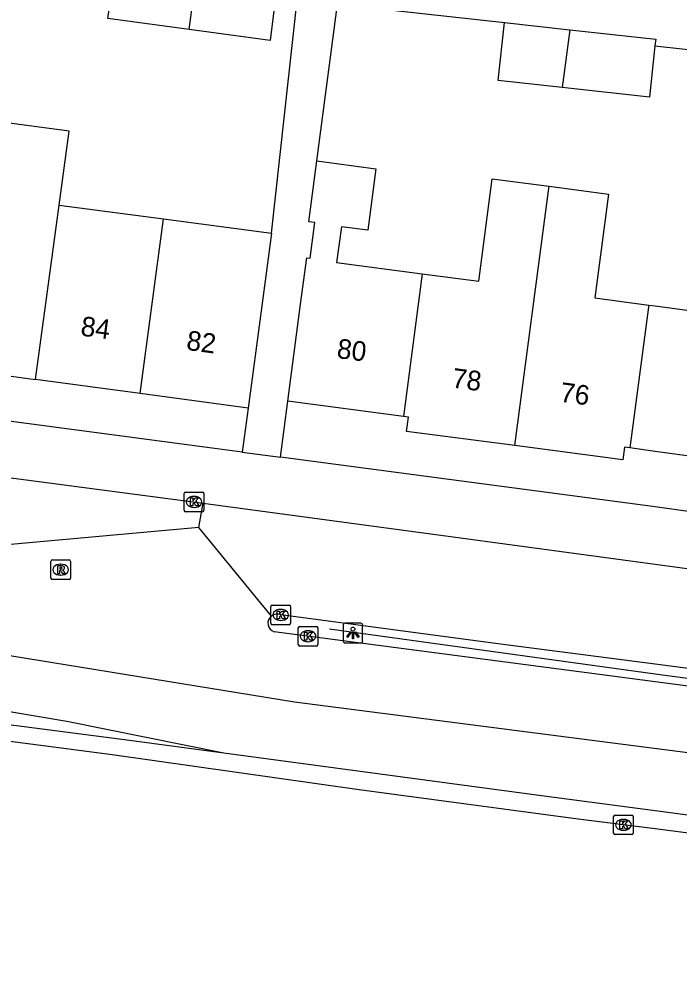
# Model space of a CAD drawing. Extents: x 161845 to 162341, y 381620 to 382158.
# Drawn here: x 161967.53 to 162001.22, y 381624.15 to 381672.37 of the extents above; entities that cross this region are included whole.
import ezdxf

# ---------------------------------------------------------------- set-up
doc = ezdxf.new("R2010")
doc.units = 0
for name, color, linetype in [('IMGEO_Fietspad_open', 7, 'Continuous'), ('IMGEO_Hek', 7, 'Continuous'), ('IMGEO_Kolk', 7, 'Continuous'), ('IMGEO_Lichtpunt', 7, 'Continuous'), ('IMGEO_Pand', 7, 'Continuous'), ('IMGEO_Pand_nummerreeks', 7, 'Continuous'), ('IMGEO_Rijbaan_lokaal_open', 7, 'Continuous'), ('IMGEO_Rijbaan_regionaal_gesloten', 7, 'Continuous'), ('IMGEO_Rioolput', 7, 'Continuous'), ('IMGEO_Voetpad_open', 7, 'Continuous')]:
    doc.layers.add(name, color=color, linetype=linetype)

msp = doc.modelspace()

# ---------------------------------------------------------------- linework, layer by layer
at = {"layer": 'IMGEO_Fietspad_open'}
msp.add_lwpolyline([(161892.731, 381658.781), (161900.703, 381657.764), (161913.151, 381656.071), (161923.921, 381654.69), (161940.036, 381652.534), (161957.169, 381650.266), (161974.233, 381648.03), (161976.924, 381647.666)], dxfattribs=at)
at = {"layer": 'IMGEO_Hek'}
msp.add_lwpolyline([(162137.794, 381628.704), (162131.639, 381628.756), (162127.198, 381628.815), (162118.656, 381628.981), (162111.06, 381629.186), (162102.721, 381629.322), (162093.959, 381629.569), (162088.027, 381629.796), (162079.036, 381630.235), (162074.46, 381630.502), (162066.472, 381631.038), (162058.311, 381631.695), (162053.276, 381632.163), (162034.557, 381634.329), (162000, 381638.941), (161983.372, 381641.239)], dxfattribs=at)
at = {"layer": 'IMGEO_Kolk'}
for p, q in [((161976.038, 381648.23), (161976.89, 381648.23)), ((161975.963, 381647.304), (161975.963, 381648.156)), ((161976.451, 381648.01), (161976.476, 381648.01)), ((161976.964, 381648.156), (161976.964, 381647.304)), ((161976.474, 381647.45), (161976.449, 381647.45)), ((161976.89, 381647.23), (161976.038, 381647.23)), ((161980.46, 381642.464), (161981.312, 381642.464)), ((161980.385, 381641.538), (161980.385, 381642.39)), ((161980.873, 381642.244), (161980.898, 381642.244)), ((161981.386, 381642.39), (161981.386, 381641.538)), ((161981.312, 381641.464), (161980.46, 381641.464)), ((161980.896, 381641.684), (161980.871, 381641.684)), ((161981.783, 381640.452), (161981.783, 381641.304)), ((161981.858, 381641.378), (161982.71, 381641.378)), ((161982.271, 381641.158), (161982.296, 381641.158)), ((161982.784, 381641.304), (161982.784, 381640.452)), ((161982.294, 381640.598), (161982.269, 381640.598)), ((161982.71, 381640.378), (161981.858, 381640.378)), ((161997.878, 381630.829), (161997.878, 381631.681)), ((161997.953, 381631.755), (161998.805, 381631.755)), ((161998.366, 381631.535), (161998.391, 381631.535)), ((161998.879, 381631.681), (161998.879, 381630.829)), ((161998.389, 381630.975), (161998.364, 381630.975)), ((161998.805, 381630.755), (161997.953, 381630.755))]:
    msp.add_line(p, q, dxfattribs=at)
for points in [[(161976.038, 381648.23), (161976.89, 381648.23)], [(161975.963, 381647.304), (161975.963, 381648.156)], [(161976.284, 381647.93), (161976.407, 381647.93), (161976.407, 381647.779), (161976.537, 381647.93), (161976.701, 381647.93), (161976.555, 381647.779), (161976.708, 381647.53), (161976.556, 381647.53), (161976.471, 381647.694), (161976.407, 381647.627), (161976.407, 381647.53), (161976.284, 381647.53), (161976.284, 381647.93)], [(161976.964, 381648.156), (161976.964, 381647.304)], [(161976.89, 381647.23), (161976.038, 381647.23)], [(161980.46, 381642.464), (161981.312, 381642.464)], [(161980.385, 381641.538), (161980.385, 381642.39)], [(161980.706, 381642.164), (161980.829, 381642.164), (161980.829, 381642.013), (161980.959, 381642.164), (161981.123, 381642.164), (161980.977, 381642.013), (161981.13, 381641.764), (161980.978, 381641.764), (161980.893, 381641.928), (161980.829, 381641.861), (161980.829, 381641.764), (161980.706, 381641.764), (161980.706, 381642.164)], [(161981.386, 381642.39), (161981.386, 381641.538)], [(161981.312, 381641.464), (161980.46, 381641.464)], [(161981.783, 381640.452), (161981.783, 381641.304)], [(161981.858, 381641.378), (161982.71, 381641.378)], [(161982.104, 381641.078), (161982.227, 381641.078), (161982.227, 381640.927), (161982.357, 381641.078), (161982.521, 381641.078), (161982.375, 381640.927), (161982.528, 381640.678), (161982.376, 381640.678), (161982.291, 381640.842), (161982.227, 381640.775), (161982.227, 381640.678), (161982.104, 381640.678), (161982.104, 381641.078)], [(161982.784, 381641.304), (161982.784, 381640.452)], [(161982.71, 381640.378), (161981.858, 381640.378)], [(161997.878, 381630.829), (161997.878, 381631.681)], [(161997.953, 381631.755), (161998.805, 381631.755)], [(161998.199, 381631.455), (161998.322, 381631.455), (161998.322, 381631.304), (161998.452, 381631.455), (161998.616, 381631.455), (161998.47, 381631.304), (161998.623, 381631.055), (161998.471, 381631.055), (161998.386, 381631.219), (161998.322, 381631.152), (161998.322, 381631.055), (161998.199, 381631.055), (161998.199, 381631.455)], [(161998.879, 381631.681), (161998.879, 381630.829)], [(161998.805, 381630.755), (161997.953, 381630.755)]]:
    msp.add_lwpolyline(points, dxfattribs=at)
for centre, start, end in [((161976.04, 381648.154), 91.552, 178.448), ((161976.04, 381648.154), 91.552, 178.448), ((161976.888, 381648.154), 1.552, 88.448), ((161976.888, 381648.154), 1.552, 88.448), ((161976.04, 381647.306), 181.552, 268.448), ((161976.04, 381647.306), 181.552, 268.448), ((161976.888, 381647.306), 271.552, 358.448), ((161976.888, 381647.306), 271.552, 358.448), ((161980.462, 381642.388), 91.552, 178.448), ((161980.462, 381642.388), 91.552, 178.448), ((161981.31, 381642.388), 1.552, 88.448), ((161981.31, 381642.388), 1.552, 88.448), ((161980.462, 381641.54), 181.552, 268.448), ((161980.462, 381641.54), 181.552, 268.448), ((161981.31, 381641.54), 271.552, 358.448), ((161981.31, 381641.54), 271.552, 358.448), ((161981.86, 381641.302), 91.552, 178.448), ((161981.86, 381641.302), 91.552, 178.448), ((161982.708, 381641.302), 1.552, 88.448), ((161982.708, 381641.302), 1.552, 88.448), ((161981.86, 381640.454), 181.552, 268.448), ((161981.86, 381640.454), 181.552, 268.448), ((161982.708, 381640.454), 271.552, 358.448), ((161982.708, 381640.454), 271.552, 358.448), ((161997.955, 381631.679), 91.552, 178.448), ((161997.955, 381631.679), 91.552, 178.448), ((161998.803, 381631.679), 1.552, 88.448), ((161998.803, 381631.679), 1.552, 88.448), ((161997.955, 381630.831), 181.552, 268.448), ((161997.955, 381630.831), 181.552, 268.448), ((161998.803, 381630.831), 271.552, 358.448), ((161998.803, 381630.831), 271.552, 358.448)]:
    msp.add_arc(centre, 0.0765, start, end, dxfattribs=at)
for centre, major_axis, ratio, start_param, end_param in [((161976.45, 381647.73), (-0.387, 0.002), 0.722429, 4.712389, 7.853982), ((161976.475, 381647.73), (-0.39, 0.002), 0.717154, 1.570796, 4.712389), ((161980.872, 381641.964), (-0.387, 0.002), 0.722429, 4.712389, 7.853982), ((161980.897, 381641.964), (-0.39, 0.002), 0.717154, 1.570796, 4.712389), ((161982.27, 381640.878), (-0.387, 0.002), 0.722429, 4.712389, 7.853982), ((161982.295, 381640.878), (-0.39, 0.002), 0.717154, 1.570796, 4.712389), ((161998.365, 381631.255), (-0.387, 0.002), 0.722429, 4.712389, 7.853982), ((161998.39, 381631.255), (-0.39, 0.002), 0.717154, 1.570796, 4.712389)]:
    msp.add_ellipse(centre, major_axis=major_axis, ratio=ratio, start_param=start_param, end_param=end_param, dxfattribs=at)
at = {"layer": 'IMGEO_Lichtpunt'}
for p, q in [((161984.976, 381641.537), (161984.168, 381641.537)), ((161984.976, 381641.537), (161984.168, 381641.537)), ((161984.074, 381641.442), (161984.074, 381640.635)), ((161984.074, 381641.442), (161984.074, 381640.635)), ((161985.07, 381640.635), (161985.07, 381641.442)), ((161985.07, 381640.635), (161985.07, 381641.442)), ((161984.168, 381640.541), (161984.976, 381640.541)), ((161984.168, 381640.541), (161984.976, 381640.541))]:
    msp.add_line(p, q, dxfattribs=at)
for points in [[(161984.448, 381641.106), (161984.487, 381641.078), (161984.299, 381640.816), (161984.261, 381640.843), (161984.448, 381641.106)], [(161984.55, 381641.058), (161984.597, 381641.058), (161984.597, 381640.736), (161984.55, 381640.736), (161984.55, 381641.058)], [(161984.66, 381641.078), (161984.698, 381641.105), (161984.885, 381640.843), (161984.846, 381640.815), (161984.66, 381641.078)]]:
    msp.add_lwpolyline(points, dxfattribs=at)
msp.add_circle((161984.573, 381641.24), 0.0994, dxfattribs=at)
for centre, start, end in [((161984.168, 381641.442), 90, 180), ((161984.168, 381641.442), 90, 180), ((161984.976, 381641.442), 0, 90), ((161984.976, 381641.442), 0, 90), ((161984.168, 381640.635), 180, 270), ((161984.168, 381640.635), 180, 270), ((161984.976, 381640.635), 270, 0), ((161984.976, 381640.635), 270, 360)]:
    msp.add_arc(centre, 0.0946, start, end, dxfattribs=at)
at = {"layer": 'IMGEO_Pand'}
for points in [[(161976.213, 381671.827), (161972.06, 381672.387), (161972.382, 381674.573)], [(161976.213, 381671.827), (161976.51, 381674.023)], [(161980.622, 381673.475), (161980.346, 381671.269), (161976.213, 381671.827)], [(161995.248, 381668.87), (161991.978, 381669.227), (161992.3, 381672.185)], [(161992.3, 381672.185), (161995.637, 381671.821)], [(161995.637, 381671.821), (161995.248, 381668.87)], [(161995.637, 381671.821), (162000.025, 381671.342), (161999.987, 381670.997)], [(161999.987, 381670.997), (161999.702, 381668.383), (161995.248, 381668.87)], [(161969.581, 381662.875), (161970.089, 381666.641), (161967.427, 381667), (161964.732, 381667.363), (161964.621, 381666.538)], [(161981.252, 381652.862), (161981.905, 381657.82), (161982.217, 381660.187), (161982.389, 381660.164), (161982.629, 381661.98), (161982.318, 381662.021), (161982.727, 381665.128)], [(161982.727, 381665.128), (161985.739, 381664.731), (161985.326, 381661.592), (161983.984, 381661.769), (161983.743, 381659.939), (161988.112, 381659.364)], [(161988.112, 381659.364), (161990.996, 381658.984), (161991.685, 381664.214), (161994.584, 381663.832)], [(161992.84, 381650.602), (161994.553, 381663.598), (161994.584, 381663.832)], [(161994.584, 381663.832), (161997.608, 381663.433), (161996.911, 381658.143), (161999.669, 381657.77)], [(161968.382, 381653.983), (161969.581, 381662.875)], [(161969.581, 381662.875), (161974.91, 381662.166)], [(161999.669, 381657.77), (162000, 381657.725), (162004.235, 381657.153), (162004.474, 381658.907), (162003.01, 381659.107), (162003.443, 381662.285), (162006.607, 381661.854)], [(161973.709, 381653.265), (161974.91, 381662.166)], [(161974.91, 381662.166), (161980.415, 381661.434)], [(161980.415, 381661.434), (161979.886, 381657.477), (161979.223, 381652.521)], [(161988.112, 381659.364), (161988.079, 381659.116), (161987.152, 381652.085)], [(161999.669, 381657.77), (161999.639, 381657.544), (161998.708, 381650.482)], [(161963.025, 381654.706), (161968.382, 381653.983)], [(161973.709, 381653.265), (161968.382, 381653.983)], [(161979.223, 381652.521), (161973.709, 381653.265)], [(161987.152, 381652.085), (161981.252, 381652.862)], [(161992.84, 381650.602), (161987.314, 381651.33), (161987.409, 381652.051), (161987.152, 381652.085)], [(161998.708, 381650.482), (161998.44, 381650.519), (161998.355, 381649.876), (161992.84, 381650.602)], [(162004.602, 381649.674), (162000, 381650.305), (161998.708, 381650.482)]]:
    msp.add_lwpolyline(points, dxfattribs=at)
at = {"layer": 'IMGEO_Rijbaan_lokaal_open'}
for points in [[(161976.702, 381646.425), (161976.924, 381647.666)], [(161976.924, 381647.666), (161989.428, 381645.974), (162000, 381644.547), (162003.764, 381644.039), (162016.672, 381642.306), (162030.858, 381640.392), (162035.682, 381639.818), (162041.638, 381639.11), (162044.769, 381638.755), (162057.572, 381637.304)], [(162029.084, 381635.545), (162016.636, 381637.198), (162004.288, 381638.89), (162000, 381639.447), (161992.1, 381640.473), (161980.89, 381641.964)]]:
    msp.add_lwpolyline(points, dxfattribs=at)
msp.add_arc((161980.701, 381641.534), 0.47, 66.2951, 128.0139, dxfattribs=at)
at = {"layer": 'IMGEO_Rijbaan_regionaal_gesloten'}
for points in [[(161869.776, 381655.978), (161887.687, 381652.965), (161964.232, 381640.351), (161981.6, 381637.531), (162040.889, 381629.888), (162052.073, 381628.524), (162065.762, 381627.224)], [(161977.994, 381634.916), (161969.971, 381636.522), (161951.098, 381639.708), (161914.926, 381645.64), (161883.44, 381650.767), (161869.396, 381652.918)], [(161977.994, 381634.916), (161973.169, 381635.565), (161948.502, 381638.759), (161926.723, 381641.701), (161909.5, 381644.059), (161896.023, 381645.823), (161895.606, 381645.846), (161885.686, 381647.176), (161868.955, 381649.373)], [(162041.142, 381625.595), (162025.397, 381627.722), (162010.561, 381629.677), (162000, 381631.043), (161996.066, 381631.552), (161984.887, 381633.043), (161972.289, 381634.826), (161957.942, 381636.69), (161940.829, 381638.977), (161927.192, 381640.741), (161914.664, 381642.454), (161904.024, 381643.865), (161894.771, 381644.916), (161892.769, 381645.193), (161889.772, 381645.513), (161882.828, 381646.083), (161874.755, 381646.468), (161868.493, 381646.613)], [(161976.702, 381646.425), (161965.767, 381645.44)], [(161980.412, 381641.904), (161976.702, 381646.425)], [(162051.781, 381631.912), (162041.49, 381633.063), (162025.177, 381635.189), (162009.981, 381637.235), (162000, 381638.55), (161996.514, 381639.009), (161980.553, 381641.108)], [(162065.33, 381624.15), (162049.345, 381625.567), (162033.88, 381627.423), (162010.613, 381630.566), (162000, 381631.971), (161993.939, 381632.773), (161977.994, 381634.916)]]:
    msp.add_lwpolyline(points, dxfattribs=at)
msp.add_arc((161980.694, 381641.543), 0.458, 127.9847, 252.1052, dxfattribs=at)
at = {"layer": 'IMGEO_Rioolput'}
for p, q in [((161969.161, 381643.846), (161969.161, 381644.698)), ((161969.236, 381644.772), (161970.088, 381644.772)), ((161969.649, 381644.552), (161969.674, 381644.552)), ((161970.162, 381644.698), (161970.162, 381643.846)), ((161969.672, 381643.992), (161969.647, 381643.992)), ((161970.088, 381643.772), (161969.236, 381643.772))]:
    msp.add_line(p, q, dxfattribs=at)
for points in [[(161969.161, 381643.846), (161969.161, 381644.698)], [(161969.236, 381644.772), (161970.088, 381644.772)], [(161969.75, 381644.47), (161969.498, 381644.472), (161969.498, 381644.072)], [(161969.676, 381644.391), (161969.622, 381644.391), (161969.622, 381644.31)], [(161970.162, 381644.698), (161970.162, 381643.846)], [(161969.498, 381644.072), (161969.622, 381644.072), (161969.622, 381644.234), (161969.633, 381644.234)], [(161969.622, 381644.31), (161969.674, 381644.31)], [(161969.68, 381644.205), (161969.751, 381644.072), (161969.891, 381644.072), (161969.826, 381644.198)], [(161970.088, 381643.772), (161969.236, 381643.772)]]:
    msp.add_lwpolyline(points, dxfattribs=at)
for centre, radius, start, end in [((161969.238, 381644.696), 0.0765, 91.552, 178.448), ((161969.238, 381644.696), 0.0765, 91.552, 178.448), ((161969.682, 381644.295), 0.0964, 77.0061, 93.1865), ((161969.696, 381644.352), 0.0378, 276.6634, 79.6772), ((161969.749, 381644.36), 0.109, 350.3612, 89.416), ((161969.747, 381644.36), 0.112, 277.5842, 350.9817), ((161970.086, 381644.696), 0.0765, 1.552, 88.448), ((161970.086, 381644.696), 0.0765, 1.552, 88.448), ((161969.632, 381644.181), 0.0533, 26.0293, 88.6989), ((161969.658, 381644.499), 0.19, 274.7715, 282.9687), ((161969.731, 381644.145), 0.108, 29.5134, 73.7905), ((161969.238, 381643.848), 0.0765, 181.552, 268.448), ((161969.238, 381643.848), 0.0765, 181.552, 268.448), ((161970.086, 381643.848), 0.0765, 271.552, 358.448), ((161970.086, 381643.848), 0.0765, 271.552, 358.448)]:
    msp.add_arc(centre, radius, start, end, dxfattribs=at)
for centre, major_axis, ratio, start_param, end_param in [((161969.648, 381644.272), (-0.387, 0.002), 0.722429, 4.712389, 7.853982), ((161969.673, 381644.272), (-0.39, 0.002), 0.717154, 1.570796, 4.712389)]:
    msp.add_ellipse(centre, major_axis=major_axis, ratio=ratio, start_param=start_param, end_param=end_param, dxfattribs=at)
at = {"layer": 'IMGEO_Voetpad_open'}
for points in [[(161980.415, 381661.434), (161981.732, 381673.352), (161980.622, 381673.475)], [(161982.727, 381665.128), (161983.78, 381673.126), (161992.3, 381672.185)], [(161999.987, 381670.997), (162007.737, 381670.151), (162006.607, 381661.854)], [(161978.924, 381650.27), (161977.386, 381650.474), (161946.525, 381654.568)], [(161980.874, 381650.011), (161981.252, 381652.862)], [(161979.223, 381652.521), (161978.924, 381650.27)], [(161978.924, 381650.27), (161980.874, 381650.011)], [(162004.217, 381646.891), (162000, 381647.474), (161980.874, 381650.011)]]:
    msp.add_lwpolyline(points, dxfattribs=at)

# ---------------------------------------------------------------- texts
at = {"layer": 'IMGEO_Pand_nummerreeks'}
for s, rotation, p in [('84', 352.3179, (161970.643, 381656.221)), ('82', 352.3179, (161976.038, 381655.494)), ('80', 352.4962, (161983.715, 381655.08)), ('78', 352.4978, (161989.587, 381653.573)), ('76', 352.4978, (161995.104, 381652.846))]:
    msp.add_text(s, height=1, rotation=rotation, dxfattribs=at).set_placement(p)

doc.saveas('drawing.dxf')
